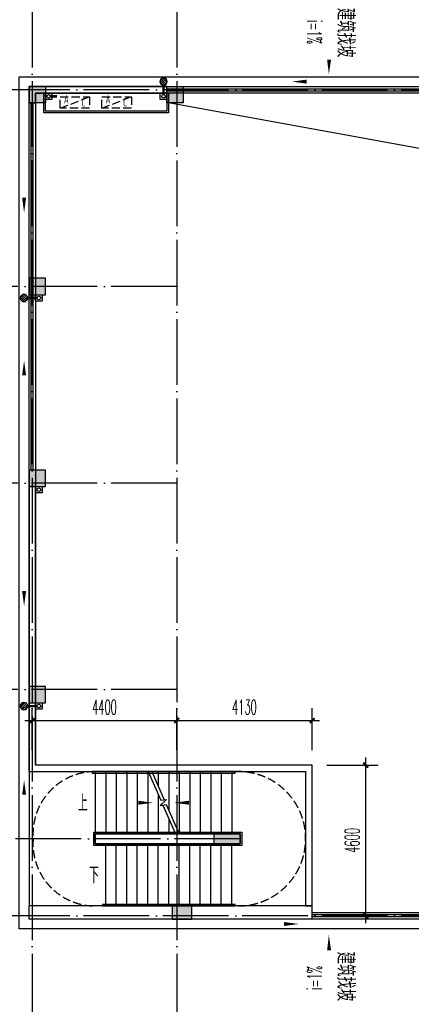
# Model space of a CAD drawing. Extents: x 1779708 to 7299578, y -1121471 to 88434.
# Tile 307 of 656: x 4595783 to 4607716, y -1050643 to -1020604. Entities that reach past the tile are written whole.
import ezdxf

# ---------------------------------------------------------------- set-up
doc = ezdxf.new("R2010")
doc.units = 0
doc.header["$LTSCALE"] = 1000
doc.header["$MEASUREMENT"] = 0
doc.linetypes.add('DASH', pattern=[0.35, 0.25, -0.1])
doc.linetypes.add('DOTE', pattern=[2.4200000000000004, 2, -0.2, 0.02, -0.2])
doc.layers.get('0').update_dxf_attribs({"linetype": 'CONTINUOUS'})
doc.layers.get('Defpoints').update_dxf_attribs({"linetype": 'CONTINUOUS'})
for name, color, linetype in [('11111111111111111111111111111', 50, 'DASH'), ('a-dims', 7, 'CONTINUOUS'), ('DIM_SYMB', 3, 'CONTINUOUS'), ('DIM_污水', 3, 'CONTINUOUS'), ('DOTE', 1, 'DOTE'), ('EQUIP_地漏', 7, 'CONTINUOUS'), ('P_PS_DIM', 1, 'CONTINUOUS'), ('PIPE-雨水', 4, 'CONTINUOUS'), ('PUB_DIM', 3, 'CONTINUOUS'), ('PUB_TEXT', 7, 'CONTINUOUS'), ('STAIR', 2, 'CONTINUOUS'), ('WALL', 255, 'CONTINUOUS'), ('修改', 6, 'CONTINUOUS'), ('墙柱', 2, 'CONTINUOUS'), ('室外构件', 4, 'CONTINUOUS'), ('栏杆', 6, 'CONTINUOUS'), ('空调机位表示', 70, 'CONTINUOUS'), ('立面线2', 30, 'CONTINUOUS')]:
    doc.layers.add(name, color=color, linetype=linetype)
doc.styles.add('_TCH_DIM', font='SIMPLEX.shx', dxfattribs={"width": 0.7, "bigfont": 'GBCBIG.shx'})
doc.styles.add('_TCH_DIM_T3', font='SIMPLEX.shx', dxfattribs={"width": 0.4941176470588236, "bigfont": 'GBCBIG.shx'})
doc.styles.get("Standard").update_dxf_attribs({"font": 'GBENOR', "bigfont": 'GBCBIG'})
doc.dimstyles.new('_TCH_ARCH&&150', dxfattribs={"dimtxt": 446.25, "dimasz": 150, "dimexe": 375, "dimexo": 450, "dimgap": 189.375, "dimtad": 1, "dimdec": 0, "dimzin": 0, "dimdsep": 46, "dimtxsty": '_TCH_DIM_T3', "dimblk": 'ARCHTICK', "dimcen": 0.09, "dimdle": 225, "dimclrt": 7, "dimazin": 2, "dimtfac": 1, "dimtdec": 0, "dimtix": 1, "dimtmove": 2, "dimatfit": 3, "dimfxl": 250, "dimtolj": 1, "dimtzin": 0, "dimarcsym": 0})

# ---------------------------------------------------------------- blocks, each defined once
blk = doc.blocks.new('A$C159220C3')
at = {"layer": 'DOTE'}
for p, q in [((30000.00018952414, 149200.0015517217), (30000.00018952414, 7200.001551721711)), ((34400.00018952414, 149200.0015517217), (34400.00018952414, 7200.001551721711)), ((86800.00018952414, 47300.00155172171), (7200.000189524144, 47300.00155172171)), ((34400.00018952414, 41300.00155172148), (7200.000189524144, 41300.00155172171)), ((34400.00018952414, 35300.00155172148), (7200.000189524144, 35300.00155172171)), ((34400.00018952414, 29000.00155172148), (7200.000189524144, 29000.00155172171)), ((36330.00018952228, 24450.00155172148), (7200.000189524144, 24450.00155172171)), ((86800.00018952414, 22100.00155172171), (7200.000189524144, 22100.00155172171))]:
    blk.add_line(p, q, dxfattribs=at)
blk = doc.blocks.new('A$C66903B95')
at = {"layer": '墙柱'}
h = blk.add_hatch(color=256, dxfattribs=at)
h.paths.add_polyline_path([(24950.00109634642, 51000.00001203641), (25450.00109634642, 51000.00001203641), (25450.00109634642, 50500.00001203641), (24950.00109634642, 50500.00001203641)])
h.paths.add_polyline_path([(66900.00109634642, 12800.0000120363), (67500.00109634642, 12800.0000120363), (67500.00109634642, 13400.0000120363), (66900.00109634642, 13400.0000120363)])
h.paths.add_polyline_path([(16600.00109634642, 12800.0000120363), (17100.00109634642, 12800.0000120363), (17100.00109634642, 13300.0000120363), (16600.00109634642, 13300.0000120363)])
h.paths.add_polyline_path([(27130.00109634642, 15100.00001203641), (27130.00109634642, 15400.00001203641), (26330.00109634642, 15400.00001203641), (26330.00109634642, 15100.00001203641)])
h.paths.add_polyline_path([(54500.00109634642, 1.203641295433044e-05), (55000.00109634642, 1.203641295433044e-05), (55000.00109634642, 500.000012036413), (54500.00109634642, 500.000012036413)])
h.paths.add_polyline_path([(16600.00109634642, 51000.00001203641), (17100.00109634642, 51000.00001203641), (17100.00109634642, 50500.00001203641), (16600.00109634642, 50500.00001203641)])
h.paths.add_polyline_path([(42000.00109634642, 41700.00001203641), (42600.00109634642, 41700.00001203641), (42600.00109634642, 41200.00001203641), (42000.00109634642, 41200.00001203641)])
h.paths.add_polyline_path([(58500.00109634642, 32900.0000120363), (59100.00109634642, 32900.0000120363), (59100.00109634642, 32400.0000120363), (58500.00109634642, 32400.0000120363)])
h.paths.add_polyline_path([(13000.00109634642, 44800.00001203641), (13500.00109634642, 44800.00001203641), (13500.00109634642, 44200.00001203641), (13000.00109634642, 44200.00001203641)])
h.paths.add_polyline_path([(66700.00109634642, 37100.0000120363), (67200.00109634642, 37100.0000120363), (67200.00109634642, 36600.0000120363), (66700.00109634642, 36600.0000120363)])
h.paths.add_polyline_path([(20700.00109634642, 19400.0000120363), (21200.00109634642, 19400.0000120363), (21200.00109634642, 19900.0000120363), (20700.00109634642, 19900.0000120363)])
h.paths.add_polyline_path([(20700.00109634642, 26000.0000120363), (21200.00109634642, 26000.0000120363), (21200.00109634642, 26500.0000120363), (20700.00109634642, 26500.0000120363)])
h.paths.add_polyline_path([(13000.00109634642, 31800.0000120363), (13500.00109634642, 31800.0000120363), (13500.00109634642, 32400.0000120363), (13000.00109634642, 32400.0000120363)])
h.paths.add_polyline_path([(20700.00109634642, 38200.0000120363), (21200.00109634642, 38200.0000120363), (21200.00109634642, 37700.0000120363), (20700.00109634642, 37700.0000120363)])
h.paths.add_polyline_path([(13000.00109634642, 51000.00001203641), (13500.00109634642, 51000.00001203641), (13500.00109634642, 50500.00001203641), (13000.00109634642, 50500.00001203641)])
h.paths.add_polyline_path([(74900.00109634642, 12800.0000120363), (75600.00109634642, 12800.0000120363), (75600.00109634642, 13400.0000120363), (74900.00109634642, 13400.0000120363)])
h.paths.add_polyline_path([(54900.00109634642, 24500.00001203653), (54400.00109634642, 24500.00001203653), (54400.00109634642, 25000.00001203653), (54900.00109634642, 25000.00001203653)])
h.paths.add_polyline_path([(74900.00109634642, 41700.0000120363), (75600.00109634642, 41700.0000120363), (75600.00109634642, 41200.0000120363), (74900.00109634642, 41200.0000120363)])
h.paths.add_polyline_path([(500.0017111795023, 44750.0000120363), (1000.001711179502, 44750.0000120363), (1000.001711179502, 44250.0000120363), (500.0017111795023, 44250.0000120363)])
h.paths.add_polyline_path([(500.0010963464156, 31850.0000120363), (1000.001096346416, 31850.0000120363), (1000.001096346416, 32350.0000120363), (500.0010963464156, 32350.0000120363)])
h.paths.add_polyline_path([(8400.001096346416, 12800.0000120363), (8900.001096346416, 12800.0000120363), (8900.001096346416, 13300.0000120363), (8400.001096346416, 13300.0000120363)])
h.paths.add_polyline_path([(66900.00109634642, 24400.0000120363), (67500.00109634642, 24400.0000120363), (67500.00109634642, 25000.0000120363), (66900.00109634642, 25000.0000120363)])
h.paths.add_polyline_path([(74900.00109634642, 25000.0000120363), (75600.00109634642, 25000.0000120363), (75600.00109634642, 24400.0000120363), (74900.00109634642, 24400.0000120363)])
h.paths.add_polyline_path([(58500.00109634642, 25000.0000120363), (59100.00109634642, 25000.0000120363), (59100.00109634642, 24400.0000120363), (58500.00109634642, 24400.0000120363)])
h.paths.add_polyline_path([(66700.00109634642, 32900.0000120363), (67200.00109634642, 32900.0000120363), (67200.00109634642, 32400.0000120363), (66700.00109634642, 32400.0000120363)])
h.paths.add_polyline_path([(54400.00109634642, 32900.0000120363), (54900.00109634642, 32900.0000120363), (54900.00109634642, 32400.0000120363), (54400.00109634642, 32400.0000120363)])
h.paths.add_polyline_path([(50150.00109634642, 12800.0000120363), (50650.00109634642, 12800.0000120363), (50650.00109634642, 13300.0000120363), (50150.00109634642, 13300.0000120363)])
h.paths.add_polyline_path([(46200.00109634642, 51000.00001203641), (46700.00109634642, 51000.00001203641), (46700.00109634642, 50500.00001203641), (46200.00109634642, 50500.00001203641)])
h.paths.add_polyline_path([(42500.00109634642, 38200.0000120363), (42000.00109634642, 38200.0000120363), (42000.00109634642, 37700.0000120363), (42500.00109634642, 37700.0000120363)])
h.paths.add_polyline_path([(42500.00109634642, 51000.00001203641), (42000.00109634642, 51000.00001203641), (42000.00109634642, 50500.00001203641), (42500.00109634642, 50500.00001203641)])
h.paths.add_polyline_path([(24900.00109634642, 38200.0000120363), (25400.00109634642, 38200.0000120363), (25400.00109634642, 37700.0000120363), (24900.00109634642, 37700.0000120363)])
h.paths.add_polyline_path([(20700.00109634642, 31850.0000120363), (21200.00109634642, 31850.0000120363), (21200.00109634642, 32350.0000120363), (20700.00109634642, 32350.0000120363)])
h.paths.add_polyline_path([(13000.00109634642, 37600.0000120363), (13500.00109634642, 37600.0000120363), (13500.00109634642, 38200.0000120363), (13000.00109634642, 38200.0000120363)])
h.paths.add_polyline_path([(16600.00109634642, 26000.0000120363), (17100.00109634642, 26000.0000120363), (17100.00109634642, 26500.0000120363), (16600.00109634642, 26500.0000120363)])
h.paths.add_polyline_path([(8200.001096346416, 26000.0000120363), (8700.001096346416, 26000.0000120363), (8700.001096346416, 26500.0000120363), (8200.001096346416, 26500.0000120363)])
h.paths.add_polyline_path([(500.0010963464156, 26000.0000120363), (1000.001096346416, 26000.0000120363), (1000.001096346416, 26500.0000120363), (500.0010963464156, 26500.0000120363)])
h.paths.add_polyline_path([(16500.00109634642, 19300.0000120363), (17100.00109634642, 19300.0000120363), (17100.00109634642, 19900.0000120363), (16500.00109634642, 19900.0000120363)])
h.paths.add_polyline_path([(8400.001096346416, 19300.0000120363), (8900.001096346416, 19300.0000120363), (8900.001096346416, 19900.0000120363), (8400.001096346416, 19900.0000120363)])
h.paths.add_polyline_path([(74900.00109634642, 38500.0000120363), (75600.00109634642, 38500.0000120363), (75600.00109634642, 38000.0000120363), (74900.00109634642, 38000.0000120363)])
h.paths.add_polyline_path([(75100.00109634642, 51000.00001203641), (75600.00109634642, 51000.00001203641), (75600.00109634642, 50500.00001203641), (75100.00109634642, 50500.00001203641)])
h.paths.add_polyline_path([(66850.00109634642, 41800.0000120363), (67550.00109634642, 41800.0000120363), (67550.00109634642, 41200.0000120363), (66850.00109634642, 41200.0000120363)])
h.paths.add_polyline_path([(66850.00109634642, 51000.00001203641), (67550.00109634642, 51000.00001203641), (67550.00109634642, 50500.00001203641), (66850.00109634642, 50500.00001203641)])
h.paths.add_polyline_path([(58450.00109634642, 41800.0000120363), (59150.00109634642, 41800.0000120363), (59150.00109634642, 41200.0000120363), (58450.00109634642, 41200.0000120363)])
h.paths.add_polyline_path([(58550.00109634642, 51000.00001203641), (59050.00109634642, 51000.00001203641), (59050.00109634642, 50500.00001203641), (58550.00109634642, 50500.00001203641)])
h.paths.add_polyline_path([(50150.00109634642, 38200.0000120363), (50650.00109634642, 38200.0000120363), (50650.00109634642, 37700.0000120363), (50150.00109634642, 37700.0000120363)])
h.paths.add_polyline_path([(50100.00109634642, 41700.0000120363), (50700.00109634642, 41700.0000120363), (50700.00109634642, 41200.0000120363), (50100.00109634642, 41200.0000120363)])
h.paths.add_polyline_path([(50150.00109634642, 51000.00001203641), (50650.00109634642, 51000.00001203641), (50650.00109634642, 50500.00001203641), (50150.00109634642, 50500.00001203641)])
h.paths.add_polyline_path([(33100.00109634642, 38200.00001203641), (33600.00109634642, 38200.00001203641), (33600.00109634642, 37700.00001203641), (33100.00109634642, 37700.00001203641)])
h.paths.add_polyline_path([(33000.00109634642, 41700.00001203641), (33600.00109634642, 41700.00001203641), (33600.00109634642, 41200.00001203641), (33000.00109634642, 41200.00001203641)])
h.paths.add_polyline_path([(24900.00109634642, 41700.0000120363), (25500.00109634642, 41700.0000120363), (25500.00109634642, 41200.0000120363), (24900.00109634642, 41200.0000120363)])
h.paths.add_polyline_path([(500.0010963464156, 38200.0000120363), (1000.001096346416, 38200.0000120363), (1000.001096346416, 37700.0000120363), (500.0010963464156, 37700.0000120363)])
h.paths.add_polyline_path([(16500.00109634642, 41800.0000120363), (17100.00109634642, 41800.0000120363), (17100.00109634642, 41200.0000120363), (16500.00109634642, 41200.0000120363)])
h.paths.add_polyline_path([(33100.00109634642, 51000.00001203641), (33600.00109634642, 51000.00001203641), (33600.00109634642, 50500.00001203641), (33100.00109634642, 50500.00001203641)])
h.paths.add_polyline_path([(500.0017111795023, 51000.0000120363), (1000.001711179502, 51000.0000120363), (1000.001711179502, 50500.0000120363), (500.0017111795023, 50500.0000120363)])
h.paths.add_polyline_path([(74900.00109634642, 9300.000012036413), (75600.00109634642, 9300.000012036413), (75600.00109634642, 9800.000012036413), (74900.00109634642, 9800.000012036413)])
h.paths.add_polyline_path([(74900.00109634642, 1.203618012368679e-05), (75600.00109634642, 1.203618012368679e-05), (75600.00109634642, 500.0000120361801), (74900.00109634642, 500.0000120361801)])
h.paths.add_polyline_path([(66900.00109634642, 9300.000012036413), (67500.00109634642, 9300.000012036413), (67500.00109634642, 9800.000012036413), (66900.00109634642, 9800.000012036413)])
h.paths.add_polyline_path([(66950.00109634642, 1.203641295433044e-05), (67450.00109634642, 1.203641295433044e-05), (67450.00109634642, 500.000012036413), (66950.00109634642, 500.000012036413)])
h.paths.add_polyline_path([(58500.00109634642, 12800.0000120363), (59100.00109634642, 12800.0000120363), (59100.00109634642, 13400.0000120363), (58500.00109634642, 13400.0000120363)])
h.paths.add_polyline_path([(58500.00109634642, 9300.000012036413), (59100.00109634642, 9300.000012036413), (59100.00109634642, 9800.000012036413), (58500.00109634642, 9800.000012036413)])
h.paths.add_polyline_path([(58550.00109634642, 1.203641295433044e-05), (59050.00109634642, 1.203641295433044e-05), (59050.00109634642, 500.000012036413), (58550.00109634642, 500.000012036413)])
h.paths.add_polyline_path([(50100.00109634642, 9300.000012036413), (50700.00109634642, 9300.000012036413), (50700.00109634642, 9800.000012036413), (50100.00109634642, 9800.000012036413)])
h.paths.add_polyline_path([(50150.00109634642, 1.203641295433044e-05), (50650.00109634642, 1.203641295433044e-05), (50650.00109634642, 500.000012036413), (50150.00109634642, 500.000012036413)])
h.paths.add_polyline_path([(42000.00109634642, 12800.00001203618), (42500.00109634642, 12800.00001203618), (42500.00109634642, 13300.00001203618), (42000.00109634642, 13300.00001203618)])
h.paths.add_polyline_path([(42000.00109634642, 9300.00001203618), (42600.00109634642, 9300.00001203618), (42600.00109634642, 9800.00001203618), (42000.00109634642, 9800.00001203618)])
h.paths.add_polyline_path([(33100.00109634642, 12800.0000120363), (33600.00109634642, 12800.0000120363), (33600.00109634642, 13300.0000120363), (33100.00109634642, 13300.0000120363)])
h.paths.add_polyline_path([(25060.00109634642, 12800.0000120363), (25660.00109634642, 12800.0000120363), (25660.00109634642, 13200.0000120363), (25060.00109634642, 13200.0000120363)])
h.paths.add_polyline_path([(33000.00109634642, 9300.000012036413), (33600.00109634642, 9300.000012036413), (33600.00109634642, 9800.000012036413), (33000.00109634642, 9800.000012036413)])
h.paths.add_polyline_path([(24900.00109634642, 9300.000012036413), (25500.00109634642, 9300.000012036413), (25500.00109634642, 9800.000012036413), (24900.00109634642, 9800.000012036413)])
h.paths.add_polyline_path([(0.001096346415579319, 12500.0000120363), (700.0010963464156, 12500.0000120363), (700.0010963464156, 13000.0000120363), (0.001096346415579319, 13000.0000120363)])
h.paths.add_polyline_path([(0.001096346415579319, 9300.000012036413), (700.0010963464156, 9300.000012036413), (700.0010963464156, 9800.000012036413), (0.001096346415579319, 9800.000012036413)])
h.paths.add_polyline_path([(8100.001096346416, 9300.000012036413), (8700.001096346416, 9300.000012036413), (8700.001096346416, 9800.000012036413), (8100.001096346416, 9800.000012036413)])
h.paths.add_polyline_path([(16500.00109634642, 9300.000012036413), (17100.00109634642, 9300.000012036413), (17100.00109634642, 9800.000012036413), (16500.00109634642, 9800.000012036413)])
h.paths.add_polyline_path([(42000.00109634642, 1.203594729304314e-05), (42500.00109634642, 1.203594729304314e-05), (42500.00109634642, 500.0000120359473), (42000.00109634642, 500.0000120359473)])
h.paths.add_polyline_path([(33100.00109634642, 1.203618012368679e-05), (33600.00109634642, 1.203618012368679e-05), (33600.00109634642, 500.0000120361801), (33100.00109634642, 500.0000120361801)])
h.paths.add_polyline_path([(24950.00109634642, 1.203618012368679e-05), (25450.00109634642, 1.203618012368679e-05), (25450.00109634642, 500.0000120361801), (24950.00109634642, 500.0000120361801)])
h.paths.add_polyline_path([(16500.00109634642, 1.203641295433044e-05), (17100.00109634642, 1.203641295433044e-05), (17100.00109634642, 500.000012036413), (16500.00109634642, 500.000012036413)])
h.paths.add_polyline_path([(8100.001096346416, 1.203641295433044e-05), (8700.001096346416, 1.203641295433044e-05), (8700.001096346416, 500.000012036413), (8100.001096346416, 500.000012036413)])
h.paths.add_polyline_path([(0.001096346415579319, 1.203641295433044e-05), (500.0010963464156, 1.203641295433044e-05), (500.0010963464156, 500.000012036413), (0.001096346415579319, 500.000012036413)])
h.paths.add_polyline_path([(24950.00109634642, 87000.00001203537), (25450.00109634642, 87000.00001203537), (25450.00109634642, 87500.00001203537), (24950.00109634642, 87500.00001203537)])
h.paths.add_polyline_path([(66900.00109634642, 125200.0000120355), (67500.00109634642, 125200.0000120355), (67500.00109634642, 124600.0000120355), (66900.00109634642, 124600.0000120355)])
h.paths.add_polyline_path([(16600.00109634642, 125200.0000120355), (17100.00109634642, 125200.0000120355), (17100.00109634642, 124700.0000120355), (16600.00109634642, 124700.0000120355)])
h.paths.add_polyline_path([(27130.00109634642, 122900.0000120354), (27130.00109634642, 122600.0000120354), (26330.00109634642, 122600.0000120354), (26330.00109634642, 122900.0000120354)])
h.paths.add_polyline_path([(54500.00109634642, 138000.0000120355), (55000.00109634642, 138000.0000120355), (55000.00109634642, 137500.0000120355), (54500.00109634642, 137500.0000120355)])
h.paths.add_polyline_path([(16600.00109634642, 87000.00001203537), (17100.00109634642, 87000.00001203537), (17100.00109634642, 87500.00001203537), (16600.00109634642, 87500.00001203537)])
h.paths.add_polyline_path([(42000.00109634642, 96300.00001203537), (42600.00109634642, 96300.00001203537), (42600.00109634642, 96800.00001203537), (42000.00109634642, 96800.00001203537)])
h.paths.add_polyline_path([(58500.00109634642, 105100.0000120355), (59100.00109634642, 105100.0000120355), (59100.00109634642, 105600.0000120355), (58500.00109634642, 105600.0000120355)])
h.paths.add_polyline_path([(13000.00109634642, 93200.00001203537), (13500.00109634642, 93200.00001203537), (13500.00109634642, 93800.00001203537), (13000.00109634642, 93800.00001203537)])
h.paths.add_polyline_path([(66700.00109634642, 100900.0000120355), (67200.00109634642, 100900.0000120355), (67200.00109634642, 101400.0000120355), (66700.00109634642, 101400.0000120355)])
h.paths.add_polyline_path([(20700.00109634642, 118600.0000120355), (21200.00109634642, 118600.0000120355), (21200.00109634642, 118100.0000120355), (20700.00109634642, 118100.0000120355)])
h.paths.add_polyline_path([(20700.00109634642, 112000.0000120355), (21200.00109634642, 112000.0000120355), (21200.00109634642, 111500.0000120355), (20700.00109634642, 111500.0000120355)])
h.paths.add_polyline_path([(13000.00109634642, 106200.0000120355), (13500.00109634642, 106200.0000120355), (13500.00109634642, 105600.0000120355), (13000.00109634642, 105600.0000120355)])
h.paths.add_polyline_path([(20700.00109634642, 99800.00001203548), (21200.00109634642, 99800.00001203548), (21200.00109634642, 100300.0000120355), (20700.00109634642, 100300.0000120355)])
h.paths.add_polyline_path([(13000.00109634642, 87000.00001203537), (13500.00109634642, 87000.00001203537), (13500.00109634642, 87500.00001203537), (13000.00109634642, 87500.00001203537)])
h.paths.add_polyline_path([(74900.00109634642, 125200.0000120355), (75600.00109634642, 125200.0000120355), (75600.00109634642, 124600.0000120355), (74900.00109634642, 124600.0000120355)])
h.paths.add_polyline_path([(54900.00109634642, 113500.0000120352), (54400.00109634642, 113500.0000120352), (54400.00109634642, 113000.0000120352), (54900.00109634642, 113000.0000120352)])
h.paths.add_polyline_path([(74900.00109634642, 96300.00001203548), (75600.00109634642, 96300.00001203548), (75600.00109634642, 96800.00001203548), (74900.00109634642, 96800.00001203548)])
h.paths.add_polyline_path([(500.0017111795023, 93250.00001203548), (1000.001711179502, 93250.00001203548), (1000.001711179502, 93750.00001203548), (500.0017111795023, 93750.00001203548)])
h.paths.add_polyline_path([(500.0010963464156, 106150.0000120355), (1000.001096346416, 106150.0000120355), (1000.001096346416, 105650.0000120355), (500.0010963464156, 105650.0000120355)])
h.paths.add_polyline_path([(8400.001096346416, 125200.0000120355), (8900.001096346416, 125200.0000120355), (8900.001096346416, 124700.0000120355), (8400.001096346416, 124700.0000120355)])
h.paths.add_polyline_path([(66900.00109634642, 113600.0000120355), (67500.00109634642, 113600.0000120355), (67500.00109634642, 113000.0000120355), (66900.00109634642, 113000.0000120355)])
h.paths.add_polyline_path([(74900.00109634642, 113000.0000120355), (75600.00109634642, 113000.0000120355), (75600.00109634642, 113600.0000120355), (74900.00109634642, 113600.0000120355)])
h.paths.add_polyline_path([(58500.00109634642, 113000.0000120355), (59100.00109634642, 113000.0000120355), (59100.00109634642, 113600.0000120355), (58500.00109634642, 113600.0000120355)])
h.paths.add_polyline_path([(66700.00109634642, 105100.0000120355), (67200.00109634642, 105100.0000120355), (67200.00109634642, 105600.0000120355), (66700.00109634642, 105600.0000120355)])
h.paths.add_polyline_path([(54400.00109634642, 105100.0000120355), (54900.00109634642, 105100.0000120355), (54900.00109634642, 105600.0000120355), (54400.00109634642, 105600.0000120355)])
h.paths.add_polyline_path([(50150.00109634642, 125200.0000120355), (50650.00109634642, 125200.0000120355), (50650.00109634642, 124700.0000120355), (50150.00109634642, 124700.0000120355)])
h.paths.add_polyline_path([(46200.00109634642, 87000.00001203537), (46700.00109634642, 87000.00001203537), (46700.00109634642, 87500.00001203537), (46200.00109634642, 87500.00001203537)])
h.paths.add_polyline_path([(42500.00109634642, 99800.00001203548), (42000.00109634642, 99800.00001203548), (42000.00109634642, 100300.0000120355), (42500.00109634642, 100300.0000120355)])
h.paths.add_polyline_path([(42500.00109634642, 87000.00001203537), (42000.00109634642, 87000.00001203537), (42000.00109634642, 87500.00001203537), (42500.00109634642, 87500.00001203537)])
h.paths.add_polyline_path([(24900.00109634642, 99800.00001203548), (25400.00109634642, 99800.00001203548), (25400.00109634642, 100300.0000120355), (24900.00109634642, 100300.0000120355)])
h.paths.add_polyline_path([(20700.00109634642, 106150.0000120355), (21200.00109634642, 106150.0000120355), (21200.00109634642, 105650.0000120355), (20700.00109634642, 105650.0000120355)])
h.paths.add_polyline_path([(13000.00109634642, 100400.0000120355), (13500.00109634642, 100400.0000120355), (13500.00109634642, 99800.00001203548), (13000.00109634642, 99800.00001203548)])
h.paths.add_polyline_path([(16600.00109634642, 112000.0000120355), (17100.00109634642, 112000.0000120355), (17100.00109634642, 111500.0000120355), (16600.00109634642, 111500.0000120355)])
h.paths.add_polyline_path([(8200.001096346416, 112000.0000120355), (8700.001096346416, 112000.0000120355), (8700.001096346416, 111500.0000120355), (8200.001096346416, 111500.0000120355)])
h.paths.add_polyline_path([(500.0010963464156, 112000.0000120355), (1000.001096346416, 112000.0000120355), (1000.001096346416, 111500.0000120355), (500.0010963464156, 111500.0000120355)])
h.paths.add_polyline_path([(16500.00109634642, 118700.0000120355), (17100.00109634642, 118700.0000120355), (17100.00109634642, 118100.0000120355), (16500.00109634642, 118100.0000120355)])
h.paths.add_polyline_path([(8400.001096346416, 118700.0000120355), (8900.001096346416, 118700.0000120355), (8900.001096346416, 118100.0000120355), (8400.001096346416, 118100.0000120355)])
h.paths.add_polyline_path([(74900.00109634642, 99500.00001203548), (75600.00109634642, 99500.00001203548), (75600.00109634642, 100000.0000120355), (74900.00109634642, 100000.0000120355)])
h.paths.add_polyline_path([(75100.00109634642, 87000.00001203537), (75600.00109634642, 87000.00001203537), (75600.00109634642, 87500.00001203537), (75100.00109634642, 87500.00001203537)])
h.paths.add_polyline_path([(66850.00109634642, 96200.00001203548), (67550.00109634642, 96200.00001203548), (67550.00109634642, 96800.00001203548), (66850.00109634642, 96800.00001203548)])
h.paths.add_polyline_path([(66850.00109634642, 87000.00001203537), (67550.00109634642, 87000.00001203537), (67550.00109634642, 87500.00001203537), (66850.00109634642, 87500.00001203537)])
h.paths.add_polyline_path([(58450.00109634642, 96200.00001203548), (59150.00109634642, 96200.00001203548), (59150.00109634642, 96800.00001203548), (58450.00109634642, 96800.00001203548)])
h.paths.add_polyline_path([(58550.00109634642, 87000.00001203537), (59050.00109634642, 87000.00001203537), (59050.00109634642, 87500.00001203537), (58550.00109634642, 87500.00001203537)])
h.paths.add_polyline_path([(50150.00109634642, 99800.00001203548), (50650.00109634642, 99800.00001203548), (50650.00109634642, 100300.0000120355), (50150.00109634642, 100300.0000120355)])
h.paths.add_polyline_path([(50100.00109634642, 96300.00001203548), (50700.00109634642, 96300.00001203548), (50700.00109634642, 96800.00001203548), (50100.00109634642, 96800.00001203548)])
h.paths.add_polyline_path([(50150.00109634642, 87000.00001203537), (50650.00109634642, 87000.00001203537), (50650.00109634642, 87500.00001203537), (50150.00109634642, 87500.00001203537)])
h.paths.add_polyline_path([(33100.00109634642, 99800.00001203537), (33600.00109634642, 99800.00001203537), (33600.00109634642, 100300.0000120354), (33100.00109634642, 100300.0000120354)])
h.paths.add_polyline_path([(33000.00109634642, 96300.00001203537), (33600.00109634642, 96300.00001203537), (33600.00109634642, 96800.00001203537), (33000.00109634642, 96800.00001203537)])
h.paths.add_polyline_path([(24900.00109634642, 96300.00001203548), (25500.00109634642, 96300.00001203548), (25500.00109634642, 96800.00001203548), (24900.00109634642, 96800.00001203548)])
h.paths.add_polyline_path([(500.0010963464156, 99800.00001203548), (1000.001096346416, 99800.00001203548), (1000.001096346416, 100300.0000120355), (500.0010963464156, 100300.0000120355)])
h.paths.add_polyline_path([(16500.00109634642, 96200.00001203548), (17100.00109634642, 96200.00001203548), (17100.00109634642, 96800.00001203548), (16500.00109634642, 96800.00001203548)])
h.paths.add_polyline_path([(33100.00109634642, 87000.00001203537), (33600.00109634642, 87000.00001203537), (33600.00109634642, 87500.00001203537), (33100.00109634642, 87500.00001203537)])
h.paths.add_polyline_path([(500.0017111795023, 87000.00001203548), (1000.001711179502, 87000.00001203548), (1000.001711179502, 87500.00001203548), (500.0017111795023, 87500.00001203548)])
h.paths.add_polyline_path([(74900.00109634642, 128700.0000120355), (75600.00109634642, 128700.0000120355), (75600.00109634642, 128200.0000120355), (74900.00109634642, 128200.0000120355)])
h.paths.add_polyline_path([(74900.00109634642, 138000.0000120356), (75600.00109634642, 138000.0000120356), (75600.00109634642, 137500.0000120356), (74900.00109634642, 137500.0000120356)])
h.paths.add_polyline_path([(66900.00109634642, 128700.0000120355), (67500.00109634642, 128700.0000120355), (67500.00109634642, 128200.0000120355), (66900.00109634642, 128200.0000120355)])
h.paths.add_polyline_path([(66950.00109634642, 138000.0000120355), (67450.00109634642, 138000.0000120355), (67450.00109634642, 137500.0000120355), (66950.00109634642, 137500.0000120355)])
h.paths.add_polyline_path([(58500.00109634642, 125200.0000120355), (59100.00109634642, 125200.0000120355), (59100.00109634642, 124600.0000120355), (58500.00109634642, 124600.0000120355)])
h.paths.add_polyline_path([(58500.00109634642, 128700.0000120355), (59100.00109634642, 128700.0000120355), (59100.00109634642, 128200.0000120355), (58500.00109634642, 128200.0000120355)])
h.paths.add_polyline_path([(58550.00109634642, 138000.0000120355), (59050.00109634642, 138000.0000120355), (59050.00109634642, 137500.0000120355), (58550.00109634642, 137500.0000120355)])
h.paths.add_polyline_path([(50100.00109634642, 128700.0000120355), (50700.00109634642, 128700.0000120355), (50700.00109634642, 128200.0000120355), (50100.00109634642, 128200.0000120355)])
h.paths.add_polyline_path([(50150.00109634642, 138000.0000120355), (50650.00109634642, 138000.0000120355), (50650.00109634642, 137500.0000120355), (50150.00109634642, 137500.0000120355)])
h.paths.add_polyline_path([(42000.00109634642, 125200.0000120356), (42500.00109634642, 125200.0000120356), (42500.00109634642, 124700.0000120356), (42000.00109634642, 124700.0000120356)])
h.paths.add_polyline_path([(42000.00109634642, 128700.0000120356), (42600.00109634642, 128700.0000120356), (42600.00109634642, 128200.0000120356), (42000.00109634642, 128200.0000120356)])
h.paths.add_polyline_path([(33100.00109634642, 125200.0000120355), (33600.00109634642, 125200.0000120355), (33600.00109634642, 124700.0000120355), (33100.00109634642, 124700.0000120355)])
h.paths.add_polyline_path([(25060.00109634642, 125200.0000120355), (25660.00109634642, 125200.0000120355), (25660.00109634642, 124800.0000120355), (25060.00109634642, 124800.0000120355)])
h.paths.add_polyline_path([(33000.00109634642, 128700.0000120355), (33600.00109634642, 128700.0000120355), (33600.00109634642, 128200.0000120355), (33000.00109634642, 128200.0000120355)])
h.paths.add_polyline_path([(24900.00109634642, 128700.0000120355), (25500.00109634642, 128700.0000120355), (25500.00109634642, 128200.0000120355), (24900.00109634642, 128200.0000120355)])
h.paths.add_polyline_path([(0.001096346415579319, 125500.0000120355), (700.0010963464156, 125500.0000120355), (700.0010963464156, 125000.0000120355), (0.001096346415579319, 125000.0000120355)])
h.paths.add_polyline_path([(0.001096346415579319, 128700.0000120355), (700.0010963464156, 128700.0000120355), (700.0010963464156, 128200.0000120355), (0.001096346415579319, 128200.0000120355)])
h.paths.add_polyline_path([(8100.001096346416, 128700.0000120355), (8700.001096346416, 128700.0000120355), (8700.001096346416, 128200.0000120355), (8100.001096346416, 128200.0000120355)])
h.paths.add_polyline_path([(16500.00109634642, 128700.0000120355), (17100.00109634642, 128700.0000120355), (17100.00109634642, 128200.0000120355), (16500.00109634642, 128200.0000120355)])
h.paths.add_polyline_path([(42000.00109634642, 138000.0000120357), (42500.00109634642, 138000.0000120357), (42500.00109634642, 137500.0000120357), (42000.00109634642, 137500.0000120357)])
h.paths.add_polyline_path([(33100.00109634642, 138000.0000120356), (33600.00109634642, 138000.0000120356), (33600.00109634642, 137500.0000120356), (33100.00109634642, 137500.0000120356)])
h.paths.add_polyline_path([(24950.00109634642, 138000.0000120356), (25450.00109634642, 138000.0000120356), (25450.00109634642, 137500.0000120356), (24950.00109634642, 137500.0000120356)])
h.paths.add_polyline_path([(16500.00109634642, 138000.0000120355), (17100.00109634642, 138000.0000120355), (17100.00109634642, 137500.0000120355), (16500.00109634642, 137500.0000120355)])
h.paths.add_polyline_path([(8100.001096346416, 138000.0000120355), (8700.001096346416, 138000.0000120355), (8700.001096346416, 137500.0000120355), (8100.001096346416, 137500.0000120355)])
h.paths.add_polyline_path([(0.001096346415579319, 138000.0000120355), (500.0010963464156, 138000.0000120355), (500.0010963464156, 137500.0000120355), (0.001096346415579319, 137500.0000120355)])
for points in [[(20700.00109634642, 38200.0000120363), (21200.00109634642, 38200.0000120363), (21200.00109634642, 37700.0000120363), (20700.00109634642, 37700.0000120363)], [(24900.00109634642, 38200.0000120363), (25400.00109634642, 38200.0000120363), (25400.00109634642, 37700.0000120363), (24900.00109634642, 37700.0000120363)], [(20700.00109634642, 31850.0000120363), (21200.00109634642, 31850.0000120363), (21200.00109634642, 32350.0000120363), (20700.00109634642, 32350.0000120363)], [(20700.00109634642, 26000.0000120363), (21200.00109634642, 26000.0000120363), (21200.00109634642, 26500.0000120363), (20700.00109634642, 26500.0000120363)], [(20700.00109634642, 19400.0000120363), (21200.00109634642, 19400.0000120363), (21200.00109634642, 19900.0000120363), (20700.00109634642, 19900.0000120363)], [(27130.00109634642, 15100.00001203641), (27130.00109634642, 15400.00001203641), (26330.00109634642, 15400.00001203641), (26330.00109634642, 15100.00001203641)], [(25060.00109634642, 12800.0000120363), (25660.00109634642, 12800.0000120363), (25660.00109634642, 13200.0000120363), (25060.00109634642, 13200.0000120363)]]:
    blk.add_lwpolyline(points, close=True, dxfattribs=at)
blk = doc.blocks.new('A$C46E9187A')
at = {"layer": '空调机位表示', "linetype": 'DASH'}
blk.add_lwpolyline([(0, 0), (0, 350), (900, 350), (900, 0)], close=True, dxfattribs=at)
blk.add_lwpolyline([(0, 0), (900, 350)], dxfattribs=at)
at = {"layer": '空调机位表示', "width": 0.6}
for s, p in [('A', (117.685775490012, 145.0239976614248)), ('C', (650.632941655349, 55.40967742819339))]:
    blk.add_text(s, height=250, dxfattribs=at).set_placement(p)
blk = doc.blocks.new('a1')
at = {"layer": '11111111111111111111111111111'}
for p, q in [((59121.95538733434, 49135.6092003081), (59121.95538733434, 48935.6092003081)), ((59321.95538733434, 49135.6092003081), (59121.95538733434, 49135.6092003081)), ((59321.95538733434, 48935.6092003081), (59321.95538733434, 49135.6092003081)), ((59121.95538733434, 48935.6092003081), (59321.95538733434, 48935.6092003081))]:
    blk.add_line(p, q, dxfattribs=at)
blk = doc.blocks.new('$TwtSys$00000141')
for p, q in [((-94.19606303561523, 7.672111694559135), (-10.08309029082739, 91.78508443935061)), ((-94.19606303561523, 7.672111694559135), (-10.08309029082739, 91.78508443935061)), ((-87.21916889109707, -35.05448014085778), (35.05448014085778, 87.21916889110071)), ((-87.21916889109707, -35.05448014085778), (35.05448014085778, 87.21916889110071)), ((-66.46803743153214, -66.46803743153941), (66.46803743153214, 66.46803743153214)), ((-66.46803743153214, -66.46803743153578), (66.46803743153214, 66.46803743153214)), ((-32.35611368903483, -87.061266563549), (87.58274635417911, 32.87759347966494)), ((-32.35611368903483, -87.061266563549), (87.58274635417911, 32.87759347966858)), ((11.43110768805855, -92.25951895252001), (92.2594807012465, -11.43114593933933)), ((11.43110768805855, -92.25951895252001), (92.2594807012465, -11.43114593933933))]:
    blk.add_line(p, q)
blk.add_circle((0, 0), 94)
blk.add_circle((0, 0), 94)
blk = doc.blocks.new('_ArchTick')
at = {"color": 0, "linetype": 'ByBlock', "const_width": 0.4}
blk.add_lwpolyline([(-0.5, -0.5), (0.5, 0.5)], dxfattribs=at)
blk = doc.blocks.new('*D6256')
at = {"layer": 'Defpoints', "color": 0, "transparency": 16777216}
for p in [(4604697.098466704, -1041987.016163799), (4600567.098467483, -1043343.315705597), (4604697.098466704, -1043343.315705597)]:
    blk.add_point(p, dxfattribs=at)
at = {"layer": 'PUB_DIM', "color": 0, "lineweight": -2, "transparency": 16777216}
for p, q in [((4600567.098467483, -1042893.315705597), (4600567.098467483, -1041612.016163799)), ((4604697.098466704, -1042893.315705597), (4604697.098466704, -1041612.016163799)), ((4600342.098467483, -1041987.016163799), (4604922.098466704, -1041987.016163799))]:
    blk.add_line(p, q, dxfattribs=at)
at = {"layer": 'PUB_DIM', "color": 0, "lineweight": -2, "transparency": 16777216, "xscale": 150, "yscale": 150, "zscale": 150, "rotation": 180}
blk.add_blockref('_ArchTick', (4600567.098467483, -1041987.016163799), dxfattribs=at)
at = {"layer": 'PUB_DIM', "color": 0, "lineweight": -2, "transparency": 16777216, "xscale": 150, "yscale": 150, "zscale": 150}
blk.add_blockref('_ArchTick', (4604697.098466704, -1041987.016163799), dxfattribs=at)
at = {"layer": 'PUB_DIM', "color": 7, "transparency": 16777216, "insert": (4602632.098467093, -1041574.516163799), "char_height": 446.25, "attachment_point": 5, "style": '_TCH_DIM_T3'}
blk.add_mtext('\\A1;4130', dxfattribs=at)
blk = doc.blocks.new('*D6257')
at = {"layer": 'Defpoints', "color": 0, "transparency": 16777216}
for p in [(4600567.098467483, -1041987.016163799), (4596167.098467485, -1043343.315705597), (4600567.098467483, -1043343.315705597)]:
    blk.add_point(p, dxfattribs=at)
at = {"layer": 'PUB_DIM', "color": 0, "lineweight": -2, "transparency": 16777216}
for p, q in [((4596167.098467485, -1042893.315705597), (4596167.098467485, -1041612.016163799)), ((4600567.098467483, -1042893.315705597), (4600567.098467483, -1041612.016163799)), ((4595942.098467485, -1041987.016163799), (4600792.098467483, -1041987.016163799))]:
    blk.add_line(p, q, dxfattribs=at)
at = {"layer": 'PUB_DIM', "color": 0, "lineweight": -2, "transparency": 16777216, "xscale": 150, "yscale": 150, "zscale": 150, "rotation": 180}
blk.add_blockref('_ArchTick', (4596167.098467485, -1041987.016163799), dxfattribs=at)
at = {"layer": 'PUB_DIM', "color": 0, "lineweight": -2, "transparency": 16777216, "xscale": 150, "yscale": 150, "zscale": 150}
blk.add_blockref('_ArchTick', (4600567.098467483, -1041987.016163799), dxfattribs=at)
at = {"layer": 'PUB_DIM', "color": 7, "transparency": 16777216, "insert": (4598367.098467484, -1041574.516163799), "char_height": 446.25, "attachment_point": 5, "style": '_TCH_DIM_T3'}
blk.add_mtext('\\A1;4400', dxfattribs=at)
blk = doc.blocks.new('*D6258')
at = {"layer": 'Defpoints', "color": 0, "transparency": 16777216}
for p in [(4604697.098466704, -1043343.315705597), (4606327.388683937, -1043343.315705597), (4604697.098466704, -1047943.31570563)]:
    blk.add_point(p, dxfattribs=at)
at = {"layer": 'PUB_DIM', "color": 0, "lineweight": -2, "transparency": 16777216}
for p, q in [((4606327.388683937, -1048168.31570563), (4606327.388683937, -1043118.315705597)), ((4605147.098466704, -1043343.315705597), (4606702.388683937, -1043343.315705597)), ((4605147.098466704, -1047943.31570563), (4606702.388683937, -1047943.31570563))]:
    blk.add_line(p, q, dxfattribs=at)
at = {"layer": 'PUB_DIM', "color": 0, "lineweight": -2, "transparency": 16777216, "xscale": 150, "yscale": 150, "zscale": 150}
for p, rotation in [((4606327.388683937, -1043343.315705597), 90), ((4606327.388683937, -1047943.31570563), 270)]:
    blk.add_blockref('_ArchTick', p, dxfattribs=dict(at, rotation=rotation))
at = {"layer": 'PUB_DIM', "color": 7, "transparency": 16777216, "insert": (4605914.888683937, -1045643.315705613), "char_height": 446.25, "attachment_point": 5, "rotation": 90, "style": '_TCH_DIM_T3'}
blk.add_mtext('\\A1;4600', dxfattribs=at)

msp = doc.modelspace()

# ---------------------------------------------------------------- linework, layer by layer
at = {"layer": 'DIM_SYMB'}
for points in [[(4605211.836870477, -1020193.084669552, 0, 0, 0), (4605211.836870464, -1022278.003974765, 0, 120, 0), (4605211.836870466, -1021828.003974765, 0, 0, 0)], [(4606159.887682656, -1022493.315705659, 0, 0, 0), (4604074.968377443, -1022493.315705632, 0, 120, 0), (4604524.968377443, -1022493.315705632, 0, 0, 0)], [(4595917.098467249, -1024400.616315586, 0, 0, 0), (4595917.098467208, -1026485.535620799, 0, 120, 0), (4595917.098467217, -1026035.535620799, 0, 0, 0)], [(4595917.098467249, -1033086.015095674, 0, 0, 0), (4595917.098467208, -1031001.095790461, 0, 120, 0), (4595917.098467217, -1031451.095790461, 0, 0, 0)], [(4595917.098467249, -1036400.616315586, 0, 0, 0), (4595917.098467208, -1038485.535620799, 0, 120, 0), (4595917.098467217, -1038035.535620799, 0, 0, 0)], [(4595917.098467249, -1045886.015095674, 0, 0, 0), (4595917.098467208, -1043801.095790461, 0, 120, 0), (4595917.098467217, -1044251.095790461, 0, 0, 0)], [(4597927.098467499, -1044493.315705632, 0, 0, 0), (4599847.098467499, -1044493.315705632, 0, 120, 0), (4599397.098467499, -1044493.315705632, 0, 0, 0)], [(4598247.098467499, -1046693.315705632, 0, 0, 0), (4603372.098467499, -1046693.315705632, 0, 0, 0), (4603372.098467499, -1044493.315705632, 0, 0, 0), (4600487.098467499, -1044493.315705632, 0, 120, 0), (4600937.098467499, -1044493.315705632, 0, 0, 0)], [(4602204.453337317, -1048193.315705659, 0, 0, 0), (4604289.37264253, -1048193.315705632, 0, 120, 0), (4603839.37264253, -1048193.315705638, 0, 0, 0)], [(4605211.836870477, -1050628.569888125, 0, 0, 0), (4605211.836870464, -1048543.650582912, 0, 120, 0), (4605211.836870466, -1048993.650582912, 0, 0, 0)]]:
    msp.add_lwpolyline(points, format="xyseb", dxfattribs=at)
at = {"layer": 'DIM_污水', "color": 7}
msp.add_circle((4596667.097623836, -1022941.389747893), 55, dxfattribs=at)
at = {"layer": 'DIM_污水', "color": 8}
for centre in [(4600167.098466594, -1022943.315629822), (4596367.097624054, -1029093.315629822), (4596367.097624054, -1041543.315629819)]:
    msp.add_circle(centre, 55, dxfattribs=at)
at = {"layer": 'DIM_污水', "color": 3}
msp.add_circle((4596367.097624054, -1034943.315629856), 55, dxfattribs=at)
at = {"layer": 'PIPE-雨水', "const_width": 75}
for points in [[(4600167.098466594, -1022888.315629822), (4600167.098466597, -1022601.508464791)], [(4596722.097623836, -1022941.389747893), (4596922.097623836, -1022941.389747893)], [(4596312.126520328, -1029095.098255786), (4596025.319355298, -1029095.098255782)], [(4596312.126520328, -1041545.098255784), (4596025.319355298, -1041545.09825578)]]:
    msp.add_lwpolyline(points, dxfattribs=at)
at = {"layer": 'STAIR'}
for p, q in [((4598087.098467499, -1043543.315705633), (4599696.514775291, -1043543.315705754)), ((4598087.098467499, -1043543.315705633), (4598087.098467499, -1045443.315705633)), ((4598407.098467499, -1043543.315705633), (4598407.098467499, -1045443.315705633)), ((4598727.098467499, -1043543.315705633), (4598727.098467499, -1045443.315705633)), ((4599047.098467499, -1043543.315705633), (4599047.098467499, -1045443.315705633)), ((4599367.098467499, -1043543.315705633), (4599367.098467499, -1045443.315705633)), ((4599687.098467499, -1043543.315705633), (4599687.098467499, -1045443.315705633)), ((4599696.514774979, -1043543.315705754), (4600079.887408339, -1044418.806094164)), ((4599805.682160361, -1043543.315705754), (4602247.098467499, -1043543.315705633)), ((4599805.682159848, -1043543.315705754), (4600182.237898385, -1044403.238665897)), ((4600007.098467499, -1043543.315705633), (4600007.098467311, -1044003.280829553)), ((4600327.098467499, -1043543.315705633), (4600327.098467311, -1044734.050060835)), ((4600647.098467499, -1043543.315705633), (4600647.098467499, -1045443.315705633)), ((4600967.098467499, -1043543.315705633), (4600967.098467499, -1045443.315705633)), ((4601287.098467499, -1043543.315705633), (4601287.098467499, -1045443.315705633)), ((4601607.098467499, -1043543.315705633), (4601607.098467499, -1045443.315705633)), ((4601927.098467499, -1043543.315705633), (4601927.098467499, -1045443.315705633)), ((4602247.098467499, -1043543.315705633), (4602247.098467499, -1045443.315705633)), ((4600007.098467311, -1044252.581348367), (4600007.098467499, -1045443.315705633)), ((4600256.290068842, -1044391.975396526), (4600061.664326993, -1044577.628468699)), ((4600079.887408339, -1044418.806094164), (4600256.290068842, -1044391.975396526)), ((4600061.664326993, -1044577.628468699), (4600246.304599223, -1044549.544833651)), ((4600143.954109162, -1044565.11226192), (4600528.514774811, -1045443.31570552)), ((4600246.304599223, -1044549.544833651), (4600637.682159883, -1045443.31570552)), ((4600327.098467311, -1044983.350579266), (4600327.098467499, -1045443.315705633)), ((4598087.098467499, -1045443.315705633), (4600528.514775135, -1045443.31570552)), ((4600637.682160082, -1045443.315705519), (4602247.098467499, -1045443.315705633)), ((4602247.098467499, -1045743.315705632), (4598407.098467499, -1045743.315705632)), ((4598407.098467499, -1047643.315705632), (4598407.098467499, -1045743.315705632)), ((4598727.098467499, -1047643.315705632), (4598727.098467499, -1045743.315705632)), ((4599047.098467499, -1047643.315705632), (4599047.098467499, -1045743.315705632)), ((4599367.098467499, -1047643.315705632), (4599367.098467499, -1045743.315705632)), ((4599687.098467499, -1047643.315705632), (4599687.098467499, -1045743.315705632)), ((4600007.098467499, -1047643.315705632), (4600007.098467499, -1045743.315705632)), ((4600327.098467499, -1047643.315705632), (4600327.098467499, -1045743.315705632)), ((4600647.098467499, -1047643.315705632), (4600647.098467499, -1045743.315705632)), ((4600967.098467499, -1047643.315705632), (4600967.098467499, -1045743.315705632)), ((4601287.098467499, -1047643.315705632), (4601287.098467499, -1045743.315705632)), ((4601607.098467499, -1047643.315705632), (4601607.098467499, -1045743.315705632)), ((4601927.098467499, -1047643.315705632), (4601927.098467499, -1045743.315705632)), ((4602247.098467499, -1047643.315705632), (4602247.098467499, -1045743.315705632)), ((4602247.098467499, -1047643.315705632), (4598407.098467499, -1047643.315705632))]:
    msp.add_line(p, q, dxfattribs=at)
at = {"layer": 'STAIR', "linetype": 'DASH'}
msp.add_line((4602447.098467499, -1043543.315706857), (4602347.098467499, -1043543.315706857), dxfattribs=at)
at = {"layer": 'STAIR'}
for points in [[(4598407.098467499, -1043543.315705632), (4597987.098467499, -1043543.315705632), (4597987.098467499, -1043593.315705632), (4602247.098467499, -1043593.315705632), (4602347.098467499, -1043593.315705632), (4602347.098467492, -1043543.315706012)], [(4602547.098467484, -1045793.315705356), (4598037.098467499, -1045793.315705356), (4598037.098467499, -1045393.315705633), (4602547.098467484, -1045393.315705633)], [(4602497.098467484, -1045743.315705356), (4598087.098467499, -1045743.315705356), (4598087.098467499, -1045443.315705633), (4602497.098467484, -1045443.315705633)], [(4598407.098467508, -1047593.315705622), (4598307.098467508, -1047593.315705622), (4598307.098467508, -1047643.315705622), (4602247.098467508, -1047643.315705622), (4602347.098467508, -1047643.315705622), (4602347.098467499, -1047593.315706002)]]:
    msp.add_lwpolyline(points, close=True, dxfattribs=at)
at = {"layer": 'STAIR', "linetype": 'DASH'}
for centre, radius, start, end in [((4598087.098467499, -1045443.315705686), 1899.999998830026, 90, 184.5280630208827), ((4602447.216882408, -1045593.434120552), 2050.118417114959, 269.9966905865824, 90.00330941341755), ((4598087.098467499, -1045743.315705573), 1899.999998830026, 175.4719369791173, 270)]:
    msp.add_arc(centre, radius, start, end, dxfattribs=at)
at = {"layer": 'WALL'}
for p, q in [((4604697.098467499, -1047643.315705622), (4596067.098467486, -1047643.315705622)), ((4596067.098467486, -1048043.315705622), (4596067.098467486, -1047643.315705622)), ((4604697.098467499, -1048043.315705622), (4604697.098467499, -1047643.315705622)), ((4604697.098467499, -1048043.315705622), (4596067.098467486, -1048043.315705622))]:
    msp.add_line(p, q, dxfattribs=at)
msp.add_lwpolyline([(4598087.098467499, -1045443.315705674), (4598087.098467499, -1045743.315705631), (4602497.098467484, -1045743.315705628), (4602497.098467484, -1045443.315705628), (4598087.098467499, -1045443.315705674)], dxfattribs=at)
at = {"layer": '室外构件'}
msp.add_line((4596067.098467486, -1043543.315706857), (4596067.098467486, -1047643.315705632), dxfattribs=at)
for points in [[(4595767.098467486, -1048343.315705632), (4595767.098467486, -1022343.315705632), (4630567.098467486, -1022343.315705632), (4630567.098467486, -1048343.315705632), (4595767.098467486, -1048343.315705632)], [(4630067.098467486, -1047243.315705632), (4624544.620739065, -1027549.01724091), (4600317.098466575, -1023143.315705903)]]:
    msp.add_lwpolyline(points, dxfattribs=at)
at = {"layer": '栏杆'}
for points in [[(4596067.098467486, -1043543.315706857), (4596067.098467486, -1043543.315706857), (4596067.098467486, -1043543.315706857), (4596067.098467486, -1022643.315705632), (4630267.098467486, -1022643.315705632), (4630267.098467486, -1048043.315705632), (4604697.098467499, -1048043.315705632)], [(4604697.098467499, -1047843.315705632), (4630067.098467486, -1047843.315705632), (4630067.098467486, -1022843.315705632), (4596267.098467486, -1022843.315705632), (4596267.098467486, -1043343.315763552)], [(4600317.098466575, -1022843.315705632), (4600317.098466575, -1023443.315705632), (4596517.098466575, -1023443.315705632), (4596517.098466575, -1022843.315705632)], [(4600267.098466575, -1022843.315705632), (4600267.098466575, -1023393.315705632), (4596567.098466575, -1023393.315705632), (4596567.098466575, -1022843.315705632)], [(4600267.098466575, -1022713.315705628), (4625517.098467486, -1022713.315705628)], [(4600267.098466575, -1022773.315705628), (4625517.098467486, -1022773.315705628)], [(4596137.098467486, -1034343.315705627), (4596137.098469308, -1023143.315705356)], [(4596197.098467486, -1034343.315705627), (4596197.098469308, -1023143.315705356)], [(4626017.098466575, -1047913.315705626), (4604697.098467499, -1047913.31570562)], [(4626017.098466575, -1047973.315705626), (4604697.098467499, -1047973.31570562)]]:
    msp.add_lwpolyline(points, dxfattribs=at)
at = {"layer": '立面线2'}
for points in [[(4600267.098466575, -1022843.31570563), (4600267.098466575, -1022643.31570563), (4596067.098465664, -1022643.31570563), (4596067.098467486, -1023143.315705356), (4596267.098467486, -1023143.315705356), (4596267.098465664, -1022843.31570563)], [(4604497.098467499, -1047643.315705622), (4604497.098467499, -1047643.315705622), (4604697.098467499, -1047643.315705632), (4604697.098466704, -1043343.315705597), (4596267.098467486, -1043343.315705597), (4596267.098467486, -1034843.31570563), (4596067.098467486, -1034843.31570563), (4596067.098467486, -1043543.315706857), (4604497.098467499, -1043543.315706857), (4604497.098467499, -1047643.315705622), (4604497.098467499, -1047643.315705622), (4604497.098467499, -1047643.315705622)]]:
    msp.add_lwpolyline(points, close=True, dxfattribs=at)

# ---------------------------------------------------------------- block references
at = {"layer": 'EQUIP_地漏', "yscale": -1.199999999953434}
for p, xscale, zscale, rotation in [((4600167.098466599, -1022488.708464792), 1.200000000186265, 1.200000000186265, 180), ((4595912.519355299, -1029095.098255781), 1.199999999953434, 1.199999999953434, 270), ((4595912.519355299, -1041545.098255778), 1.199999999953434, 1.199999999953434, 270)]:
    msp.add_blockref('$TwtSys$00000141', p, dxfattribs=dict(at, xscale=xscale, zscale=zscale, rotation=rotation))
at = {"layer": 'P_PS_DIM', "color": 7, "xscale": -1, "rotation": 180}
msp.add_blockref('a1', (4537445.14223652, -973905.7805476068), dxfattribs=at)
at = {"layer": 'P_PS_DIM', "color": 8, "xscale": -1}
for p in [(4659389.053853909, -1071978.924830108), (4655589.053011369, -1078128.924830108), (4655589.053011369, -1090578.924830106)]:
    msp.add_blockref('a1', p, dxfattribs=at)
at = {"layer": 'P_PS_DIM', "color": 3, "xscale": -1}
msp.add_blockref('a1', (4655589.053011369, -1083978.924830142), dxfattribs=at)
at = {"layer": '修改'}
for name, p in [('A$C159220C3', (4566167.098277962, -1070043.317257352)), ('A$C66903B95', (4575367.097370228, -1060843.315717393))]:
    msp.add_blockref(name, p, dxfattribs=at)
at = {"layer": '空调机位表示', "linetype": 'DASH'}
for p in [(4597013.904094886, -1023302.99506379), (4598285.955848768, -1023302.99506379)]:
    msp.add_blockref('A$C46E9187A', p, dxfattribs=at)

# ---------------------------------------------------------------- texts
at = {"layer": 'a-dims'}
for p in [(4605456.034899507, -1020243.570863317), (4605456.034899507, -1049037.826341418)]:
    msp.add_text('建筑找坡', height=525.0000000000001, rotation=270, dxfattribs=at).set_placement(p)
at = {"layer": 'a-dims', "style": '_TCH_DIM', "width": 0.4941176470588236}
for rotation, p in [(270, (4604541.682618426, -1020613.796910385)), (90, (4604987.932618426, -1050207.857647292))]:
    msp.add_text('i=1%', height=446.2500000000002, rotation=rotation, dxfattribs=at).set_placement(p)
at = {"layer": 'a-dims'}
msp.add_text('建筑找坡', height=525.0000000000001, dxfattribs=at).set_placement((4593354.177415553, -1031861.361944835))
at = {"layer": 'PUB_TEXT', "color": 7, "style": '_TCH_DIM', "width": 0.7}
for s, p in [('上', (4597558.162297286, -1044755.815705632)), ('下', (4597897.710169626, -1046955.815705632))]:
    msp.add_text(s, height=506.3829787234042, dxfattribs=at).set_placement(p)

# ---------------------------------------------------------------- dimensions: what is measured, and where the dimension line sits
at = {"layer": 'PUB_DIM'}
for p1, p2, distance, picture, middle in [((4596167.098467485, -1043343.315705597), (4600567.098467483, -1043343.315705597), 1356.299541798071, '*D6257', (4598367.098467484, -1041574.516163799)), ((4600567.098467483, -1043343.315705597), (4604697.098466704, -1043343.315705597), 1356.299541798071, '*D6256', (4602632.098467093, -1041574.516163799)), ((4604697.098466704, -1047943.31570563), (4604697.098466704, -1043343.315705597), -1630.2902172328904, '*D6258', (4605914.888683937, -1045643.315705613))]:
    dim = msp.add_aligned_dim(p1=p1, p2=p2, distance=distance, dimstyle='_TCH_ARCH&&150', dxfattribs=at)
    dim.commit()
    dim.dimension.update_dxf_attribs({"geometry": picture, "text_midpoint": middle})

doc.saveas('drawing.dxf')
